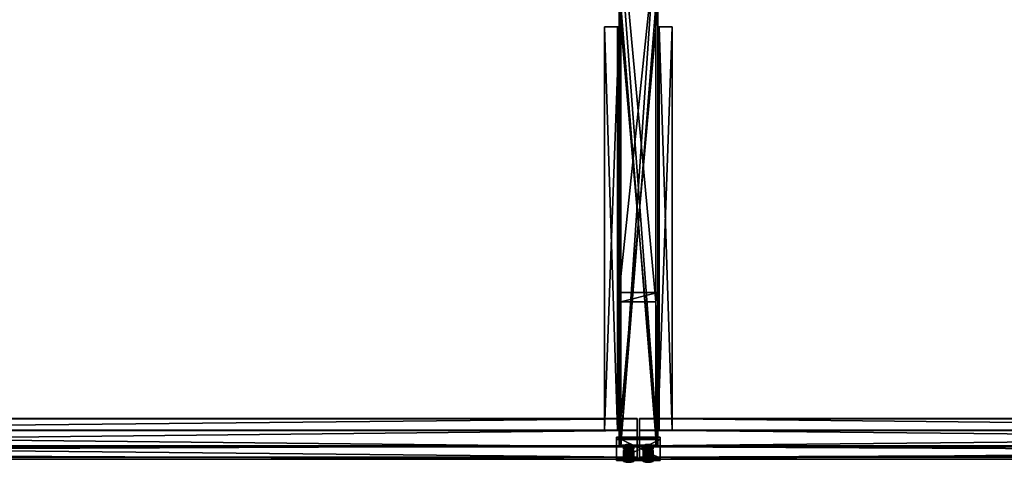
# Model space of a CAD drawing. Header units: millimetres. Extents: x -333 to 67333, y -930 to 39730.
# Tile 317 of 656: x 21022 to 23056, y -929 to -15. Entities that reach past the tile are written whole.
import ezdxf

# ---------------------------------------------------------------- set-up
doc = ezdxf.new("R2010")
doc.units = ezdxf.units.MM
for name, color, linetype in [('3', 7, 'Continuous'), ('9', 7, 'Continuous'), ('95', 7, 'Continuous')]:
    doc.layers.add(name, color=color, linetype=linetype)

msp = doc.modelspace()

# ---------------------------------------------------------------- meshes
at = {"layer": '3', "color": 91}
mesh = msp.add_polyface(dxfattribs=at)
corners = [(22260, -578.5, 3110), (22340, -578.5, 3110), (22340, 185.6, 3272.4), (22260, 185.6, 3272.4), (22260, -894.8, 3110), (22260, 169, 3350.7), (22260, -897.7, 3123.9), (22340, -897.7, 3123.9), (22340, 169, 3350.7), (22336, 184.8, 3276.3), (22264, 184.8, 3276.3), (22264, 169.8, 3346.8), (22336, 169.8, 3346.8), (22264, -896.9, 3120), (22336, -896.9, 3120), (22264, -597.8, 3110), (22264, -894.8, 3110), (22336, -597.8, 3110), (22336, -894.8, 3110), (22340, -894.8, 3110)]
mesh.append_faces([[corners[k] for k in face] for face in [(0, 2, 3, 3), (4, 5, 6, 6), (5, 0, 3, 3), (7, 5, 8, 8), (13, 12, 11, 11), (15, 11, 10, 10), (13, 15, 16, 16), (17, 10, 9, 9), (18, 12, 14, 14), (12, 17, 9, 9), (6, 16, 4, 4), (1, 8, 2, 2), (7, 1, 19, 19), (1, 18, 19, 19), (15, 4, 16, 16)]], dxfattribs={"vtx0": -1, "color": 91})
mesh.append_faces([[corners[k] for k in face] for face in [(2, 9, 3, 3), (9, 8, 12, 12), (12, 8, 11, 11), (3, 10, 5, 5), (10, 3, 9, 9), (5, 11, 8, 8), (11, 15, 13, 13), (7, 14, 6, 6), (8, 1, 7, 7), (18, 1, 17, 17), (17, 1, 15, 15), (4, 15, 0, 0), (0, 15, 1, 1)]], dxfattribs={"vtx0": -1, "vtx1": -1, "color": 91})
mesh.append_faces([[corners[k] for k in face] for face in [(5, 4, 0, 0), (9, 2, 8, 8), (5, 10, 11, 11), (12, 18, 17, 17), (14, 7, 19, 19), (6, 14, 13, 13), (6, 13, 16, 16)]], dxfattribs={"vtx0": -1, "vtx2": -1, "vtx3": -1, "color": 91})
mesh.append_faces([[corners[k] for k in face] for face in [(18, 14, 19, 19)]], dxfattribs={"vtx1": -1, "color": 91})
mesh.append_faces([[corners[k] for k in face] for face in [(0, 1, 2, 2), (7, 6, 5, 5), (13, 14, 12, 12), (17, 15, 10, 10)]], dxfattribs={"vtx2": -1, "vtx3": -1, "color": 91})
mesh = msp.add_polyface(dxfattribs=at)
corners = [(22264, 15.3, 3034), (22336, 15.3, 3034), (22336, -878.6, 3034), (22264, -878.6, 3034), (22336, 15.3, 3106), (22336, -893.9, 3106), (22264, 15.3, 3106), (22264, -893.9, 3106), (22260, 15.3, 3030), (22260, 15.3, 3110), (22260, -894.8, 3110), (22260, -877.8, 3030), (22340, 15.3, 3110), (22340, -894.8, 3110), (22340, 15.3, 3030), (22340, -877.8, 3030)]
mesh.append_faces([[corners[k] for k in face] for face in [(0, 2, 3, 3), (1, 5, 2, 2), (4, 7, 5, 5), (6, 3, 7, 7), (8, 10, 11, 11), (9, 13, 10, 10), (12, 15, 13, 13), (14, 11, 15, 15)]], dxfattribs={"vtx0": -1, "color": 91})
mesh.append_faces([[corners[k] for k in face] for face in [(9, 6, 12, 12), (6, 8, 0, 0), (0, 8, 1, 1), (12, 4, 14, 14), (4, 12, 6, 6), (14, 1, 8, 8), (11, 3, 15, 15), (3, 10, 7, 7), (7, 10, 5, 5), (15, 2, 13, 13), (2, 15, 3, 3), (13, 5, 10, 10)]], dxfattribs={"vtx0": -1, "vtx1": -1, "color": 91})
mesh.append_faces([[corners[k] for k in face] for face in [(6, 9, 8, 8), (14, 4, 1, 1), (3, 11, 10, 10), (13, 2, 5, 5)]], dxfattribs={"vtx0": -1, "vtx2": -1, "vtx3": -1, "color": 91})
mesh.append_faces([[corners[k] for k in face] for face in [(0, 1, 2, 2), (1, 4, 5, 5), (4, 6, 7, 7), (6, 0, 3, 3), (8, 9, 10, 10), (9, 12, 13, 13), (12, 14, 15, 15), (14, 8, 11, 11)]], dxfattribs={"vtx2": -1, "vtx3": -1, "color": 91})
mesh = msp.add_polyface(dxfattribs=at)
corners = [(22255, -877.8, 3030), (22345, -877.8, 3030), (22345, -920.6, 3231.5), (22255, -920.6, 3231.5), (22345, -882.6, 3029), (22345, -925.5, 3230.5), (22255, -882.6, 3029), (22255, -925.5, 3230.5)]
mesh.append_faces([[corners[k] for k in face] for face in [(0, 2, 3, 3), (1, 5, 2, 2), (4, 7, 5, 5), (6, 3, 7, 7), (1, 6, 4, 4), (3, 5, 7, 7)]], dxfattribs={"vtx0": -1, "color": 91})
mesh.append_faces([[corners[k] for k in face] for face in [(0, 1, 2, 2), (1, 4, 5, 5), (4, 6, 7, 7), (6, 0, 3, 3), (1, 0, 6, 6), (3, 2, 5, 5)]], dxfattribs={"vtx2": -1, "vtx3": -1, "color": 91})
at = {"layer": '9', "color": 243}
mesh = msp.add_polyface(dxfattribs=at)
corners = [(22260, -862.8, 3030), (22260, -862.8, 3060), (22260, -29.7, 3060), (22260, -29.7, 3030), (22257, -862.8, 3060), (22257, -29.7, 3060), (22257, -862.8, 3033), (22257, -29.7, 3033), (22230, -862.8, 3033), (22230, -29.7, 3033), (22230, -862.8, 3030), (22230, -29.7, 3030)]
mesh.append_faces([[corners[k] for k in face] for face in [(0, 2, 3, 3), (1, 5, 2, 2), (4, 7, 5, 5), (6, 9, 7, 7), (8, 11, 9, 9), (10, 3, 11, 11), (0, 4, 1, 1), (8, 0, 10, 10), (7, 2, 5, 5)]], dxfattribs={"vtx0": -1, "color": 243})
mesh.append_faces([[corners[k] for k in face] for face in [(4, 0, 6, 6), (6, 0, 8, 8), (3, 7, 11, 11)]], dxfattribs={"vtx0": -1, "vtx1": -1, "color": 243})
mesh.append_faces([[corners[k] for k in face] for face in [(7, 3, 2, 2)]], dxfattribs={"vtx0": -1, "vtx2": -1, "vtx3": -1, "color": 243})
mesh.append_faces([[corners[k] for k in face] for face in [(9, 11, 7, 7)]], dxfattribs={"vtx1": -1, "color": 243})
mesh.append_faces([[corners[k] for k in face] for face in [(0, 1, 2, 2), (1, 4, 5, 5), (4, 6, 7, 7), (6, 8, 9, 9), (8, 10, 11, 11), (10, 0, 3, 3)]], dxfattribs={"vtx2": -1, "vtx3": -1, "color": 243})
mesh = msp.add_polyface(dxfattribs=at)
corners = [(22340, -29.7, 3030), (22340, -29.7, 3060), (22340, -862.8, 3060), (22340, -862.8, 3030), (22343, -29.7, 3060), (22343, -862.8, 3060), (22343, -29.7, 3033), (22343, -862.8, 3033), (22370, -29.7, 3033), (22370, -862.8, 3033), (22370, -29.7, 3030), (22370, -862.8, 3030)]
mesh.append_faces([[corners[k] for k in face] for face in [(0, 2, 3, 3), (1, 5, 2, 2), (4, 7, 5, 5), (6, 9, 7, 7), (8, 11, 9, 9), (10, 3, 11, 11), (0, 4, 1, 1), (8, 0, 10, 10), (7, 2, 5, 5)]], dxfattribs={"vtx0": -1, "color": 243})
mesh.append_faces([[corners[k] for k in face] for face in [(4, 0, 6, 6), (6, 0, 8, 8), (3, 7, 11, 11)]], dxfattribs={"vtx0": -1, "vtx1": -1, "color": 243})
mesh.append_faces([[corners[k] for k in face] for face in [(7, 3, 2, 2)]], dxfattribs={"vtx0": -1, "vtx2": -1, "vtx3": -1, "color": 243})
mesh.append_faces([[corners[k] for k in face] for face in [(9, 11, 7, 7)]], dxfattribs={"vtx1": -1, "color": 243})
mesh.append_faces([[corners[k] for k in face] for face in [(0, 1, 2, 2), (1, 4, 5, 5), (4, 6, 7, 7), (6, 8, 9, 9), (8, 10, 11, 11), (10, 0, 3, 3)]], dxfattribs={"vtx2": -1, "vtx3": -1, "color": 243})
mesh = msp.add_polyface(dxfattribs=at)
corners = [(22297.5, -922.7, 3241.3), (22297.5, -897.7, 3123.9), (16702.5, -897.7, 3123.9), (16702.5, -922.7, 3241.3), (22297.5, -839, 3136.4), (16702.5, -839, 3136.4), (22297.5, -839.7, 3139.3), (16702.5, -839.7, 3139.3), (22297.5, -895.4, 3127.5), (16702.5, -895.4, 3127.5), (22297.5, -919.1, 3239), (16702.5, -919.1, 3239), (22297.5, -863.4, 3250.9), (16702.5, -863.4, 3250.9), (22297.5, -864, 3253.8), (16702.5, -864, 3253.8)]
mesh.append_faces([[corners[k] for k in face] for face in [(0, 2, 3, 3), (1, 5, 2, 2), (4, 7, 5, 5), (6, 9, 7, 7), (8, 11, 9, 9), (10, 13, 11, 11), (12, 15, 13, 13), (14, 3, 15, 15), (4, 8, 6, 6), (12, 0, 14, 14), (7, 2, 5, 5), (3, 13, 15, 15)]], dxfattribs={"vtx0": -1, "color": 243})
mesh.append_faces([[corners[k] for k in face] for face in [(1, 8, 4, 4), (8, 0, 10, 10), (10, 0, 12, 12), (2, 11, 3, 3), (11, 2, 9, 9), (9, 2, 7, 7), (13, 3, 11, 11)]], dxfattribs={"vtx0": -1, "vtx1": -1, "color": 243})
mesh.append_faces([[corners[k] for k in face] for face in [(8, 1, 0, 0)]], dxfattribs={"vtx0": -1, "vtx2": -1, "vtx3": -1, "color": 243})
mesh.append_faces([[corners[k] for k in face] for face in [(0, 1, 2, 2), (1, 4, 5, 5), (4, 6, 7, 7), (6, 8, 9, 9), (8, 10, 11, 11), (10, 12, 13, 13), (12, 14, 15, 15), (14, 0, 3, 3)]], dxfattribs={"vtx2": -1, "vtx3": -1, "color": 243})
mesh = msp.add_polyface(dxfattribs=at)
corners = [(27897.5, -922.7, 3241.3), (27897.5, -897.7, 3123.9), (22302.5, -897.7, 3123.9), (22302.5, -922.7, 3241.3), (27897.5, -839, 3136.4), (22302.5, -839, 3136.4), (27897.5, -839.7, 3139.3), (22302.5, -839.7, 3139.3), (27897.5, -895.4, 3127.5), (22302.5, -895.4, 3127.5), (27897.5, -919.1, 3239), (22302.5, -919.1, 3239), (27897.5, -863.4, 3250.9), (22302.5, -863.4, 3250.9), (27897.5, -864, 3253.8), (22302.5, -864, 3253.8)]
mesh.append_faces([[corners[k] for k in face] for face in [(0, 2, 3, 3), (1, 5, 2, 2), (4, 7, 5, 5), (6, 9, 7, 7), (8, 11, 9, 9), (10, 13, 11, 11), (12, 15, 13, 13), (14, 3, 15, 15), (12, 0, 14, 14), (1, 6, 4, 4), (7, 2, 5, 5)]], dxfattribs={"vtx0": -1, "color": 243})
mesh.append_faces([[corners[k] for k in face] for face in [(0, 8, 1, 1), (8, 0, 10, 10), (10, 0, 12, 12), (6, 1, 8, 8), (3, 11, 15, 15), (11, 2, 9, 9), (9, 2, 7, 7)]], dxfattribs={"vtx0": -1, "vtx1": -1, "color": 243})
mesh.append_faces([[corners[k] for k in face] for face in [(11, 3, 2, 2)]], dxfattribs={"vtx0": -1, "vtx2": -1, "vtx3": -1, "color": 243})
mesh.append_faces([[corners[k] for k in face] for face in [(13, 15, 11, 11)]], dxfattribs={"vtx1": -1, "color": 243})
mesh.append_faces([[corners[k] for k in face] for face in [(0, 1, 2, 2), (1, 4, 5, 5), (4, 6, 7, 7), (6, 8, 9, 9), (8, 10, 11, 11), (10, 12, 13, 13), (12, 14, 15, 15), (14, 0, 3, 3)]], dxfattribs={"vtx2": -1, "vtx3": -1, "color": 243})
at = {"layer": '95', "color": 20}
mesh = msp.add_polyface(dxfattribs=at)
corners = [(22286, -912.5, 3207.7), (22285.2, -911.8, 3204.8), (22285.2, -919.7, 3203.1), (22286, -920.3, 3206), (22283, -911.4, 3202.6), (22283, -919.2, 3201), (22280, -911.2, 3201.8), (22280, -919, 3200.2), (22277, -911.4, 3202.6), (22277, -919.2, 3201), (22274.8, -911.8, 3204.8), (22274.8, -919.7, 3203.1), (22274, -912.5, 3207.7), (22274, -920.3, 3206), (22274.8, -913.1, 3210.6), (22274.8, -920.9, 3209), (22277, -913.5, 3212.8), (22277, -921.4, 3211.1), (22280, -913.7, 3213.6), (22280, -921.5, 3211.9), (22283, -913.5, 3212.8), (22283, -921.4, 3211.1), (22285.2, -913.1, 3210.6), (22285.2, -920.9, 3209), (22290.4, -920.3, 3206), (22285.2, -918.4, 3197.2), (22285.2, -925.8, 3195.7), (22290.4, -927.6, 3204.5), (22274.8, -918.4, 3197.2), (22274.8, -925.8, 3195.7), (22269.6, -920.3, 3206), (22269.6, -927.6, 3204.5), (22274.8, -922.2, 3214.8), (22274.8, -929.5, 3213.3), (22285.2, -922.2, 3214.8), (22285.2, -929.5, 3213.3), (22290.4, -905.1, 3209.3), (22285.2, -903.3, 3200.5), (22285.2, -910.6, 3198.9), (22290.4, -912.5, 3207.7), (22274.8, -903.3, 3200.5), (22274.8, -910.6, 3198.9), (22269.6, -905.1, 3209.3), (22269.6, -912.5, 3207.7), (22274.8, -907, 3218.1), (22274.8, -914.3, 3216.5), (22285.2, -907, 3218.1), (22285.2, -914.3, 3216.5), (22286, -902.1, 3158.8), (22285.2, -901.4, 3155.9), (22285.2, -909.3, 3154.2), (22286, -909.9, 3157.1), (22283, -901, 3153.7), (22283, -908.8, 3152.1), (22280, -900.8, 3152.9), (22280, -908.6, 3151.3), (22277, -901, 3153.7), (22277, -908.8, 3152.1), (22274.8, -901.4, 3155.9), (22274.8, -909.3, 3154.2), (22274, -902.1, 3158.8), (22274, -909.9, 3157.1), (22274.8, -902.7, 3161.7), (22274.8, -910.5, 3160.1), (22277, -903.2, 3163.9), (22277, -911, 3162.2), (22280, -903.3, 3164.7), (22280, -911.1, 3163), (22283, -903.2, 3163.9), (22283, -911, 3162.2), (22285.2, -902.7, 3161.7), (22285.2, -910.5, 3160.1), (22290.4, -909.9, 3157.1), (22285.2, -908, 3148.3), (22285.2, -915.4, 3146.8), (22290.4, -917.2, 3155.6), (22274.8, -908, 3148.3), (22274.8, -915.4, 3146.8), (22269.6, -909.9, 3157.1), (22269.6, -917.2, 3155.6), (22274.8, -911.8, 3165.9), (22274.8, -919.1, 3164.4), (22285.2, -911.8, 3165.9), (22285.2, -919.1, 3164.4), (22290.4, -894.7, 3160.4), (22285.2, -892.9, 3151.6), (22285.2, -900.2, 3150), (22290.4, -902.1, 3158.8), (22274.8, -892.9, 3151.6), (22274.8, -900.2, 3150), (22269.6, -894.7, 3160.4), (22269.6, -902.1, 3158.8), (22274.8, -896.6, 3169.2), (22274.8, -903.9, 3167.6), (22285.2, -896.6, 3169.2), (22285.2, -903.9, 3167.6)]
mesh.append_faces([[corners[k] for k in face] for face in [(0, 2, 3, 3), (1, 5, 2, 2), (4, 7, 5, 5), (6, 9, 7, 7), (8, 11, 9, 9), (10, 13, 11, 11), (12, 15, 13, 13), (14, 17, 15, 15), (16, 19, 17, 17), (18, 21, 19, 19), (20, 23, 21, 21), (22, 3, 23, 23), (4, 8, 6, 6), (16, 20, 18, 18), (23, 19, 21, 21), (9, 5, 7, 7), (24, 26, 27, 27), (25, 29, 26, 26), (28, 31, 29, 29), (30, 33, 31, 31), (32, 35, 33, 33), (34, 27, 35, 35), (25, 30, 28, 28), (32, 24, 34, 34), (27, 33, 35, 35), (31, 26, 29, 29), (36, 38, 39, 39), (37, 41, 38, 38), (40, 43, 41, 41), (42, 45, 43, 43), (44, 47, 45, 45), (46, 39, 47, 47), (37, 42, 40, 40), (44, 36, 46, 46), (39, 45, 47, 47), (43, 38, 41, 41), (48, 50, 51, 51), (49, 53, 50, 50), (52, 55, 53, 53), (54, 57, 55, 55), (56, 59, 57, 57), (58, 61, 59, 59), (60, 63, 61, 61), (62, 65, 63, 63), (64, 67, 65, 65), (66, 69, 67, 67), (68, 71, 69, 69), (70, 51, 71, 71), (52, 56, 54, 54), (64, 68, 66, 66), (69, 65, 67, 67), (57, 53, 55, 55), (72, 74, 75, 75), (73, 77, 74, 74), (76, 79, 77, 77), (78, 81, 79, 79), (80, 83, 81, 81), (82, 75, 83, 83), (73, 78, 76, 76), (80, 72, 82, 82), (75, 81, 83, 83), (79, 74, 77, 77), (84, 86, 87, 87), (85, 89, 86, 86), (88, 91, 89, 89), (90, 93, 91, 91), (92, 95, 93, 93), (94, 87, 95, 95), (85, 90, 88, 88), (92, 84, 94, 94), (87, 93, 95, 95), (91, 86, 89, 89)]], dxfattribs={"vtx0": -1, "color": 20})
mesh.append_faces([[corners[k] for k in face] for face in [(8, 4, 10, 10), (10, 1, 12, 12), (12, 0, 14, 14), (14, 22, 16, 16), (19, 23, 17, 17), (17, 23, 15, 15), (15, 3, 13, 13), (13, 2, 11, 11), (11, 5, 9, 9), (30, 24, 32, 32), (33, 27, 31, 31), (42, 36, 44, 44), (45, 39, 43, 43), (56, 52, 58, 58), (58, 49, 60, 60), (60, 48, 62, 62), (62, 70, 64, 64), (65, 71, 63, 63), (63, 51, 61, 61), (61, 50, 59, 59), (59, 53, 57, 57), (78, 72, 80, 80), (81, 75, 79, 79), (90, 84, 92, 92), (93, 87, 91, 91)]], dxfattribs={"vtx0": -1, "vtx1": -1, "color": 20})
mesh.append_faces([[corners[k] for k in face] for face in [(10, 4, 1, 1), (12, 1, 0, 0), (14, 0, 22, 22), (16, 22, 20, 20), (15, 23, 3, 3), (13, 3, 2, 2), (11, 2, 5, 5), (30, 25, 24, 24), (31, 27, 26, 26), (42, 37, 36, 36), (43, 39, 38, 38), (58, 52, 49, 49), (60, 49, 48, 48), (62, 48, 70, 70), (64, 70, 68, 68), (65, 69, 71, 71), (63, 71, 51, 51), (61, 51, 50, 50), (59, 50, 53, 53), (78, 73, 72, 72), (79, 75, 74, 74), (90, 85, 84, 84), (91, 87, 86, 86)]], dxfattribs={"vtx0": -1, "vtx2": -1, "vtx3": -1, "color": 20})
mesh.append_faces([[corners[k] for k in face] for face in [(0, 1, 2, 2), (1, 4, 5, 5), (4, 6, 7, 7), (6, 8, 9, 9), (8, 10, 11, 11), (10, 12, 13, 13), (12, 14, 15, 15), (14, 16, 17, 17), (16, 18, 19, 19), (18, 20, 21, 21), (20, 22, 23, 23), (22, 0, 3, 3), (24, 25, 26, 26), (25, 28, 29, 29), (28, 30, 31, 31), (30, 32, 33, 33), (32, 34, 35, 35), (34, 24, 27, 27), (36, 37, 38, 38), (37, 40, 41, 41), (40, 42, 43, 43), (42, 44, 45, 45), (44, 46, 47, 47), (46, 36, 39, 39), (48, 49, 50, 50), (49, 52, 53, 53), (52, 54, 55, 55), (54, 56, 57, 57), (56, 58, 59, 59), (58, 60, 61, 61), (60, 62, 63, 63), (62, 64, 65, 65), (64, 66, 67, 67), (66, 68, 69, 69), (68, 70, 71, 71), (70, 48, 51, 51), (72, 73, 74, 74), (73, 76, 77, 77), (76, 78, 79, 79), (78, 80, 81, 81), (80, 82, 83, 83), (82, 72, 75, 75), (84, 85, 86, 86), (85, 88, 89, 89), (88, 90, 91, 91), (90, 92, 93, 93), (92, 94, 95, 95), (94, 84, 87, 87)]], dxfattribs={"vtx2": -1, "vtx3": -1, "color": 20})
mesh = msp.add_polyface(dxfattribs=at)
corners = [(22326, -912.5, 3207.7), (22325.2, -911.8, 3204.8), (22325.2, -919.7, 3203.1), (22326, -920.3, 3206), (22323, -911.4, 3202.6), (22323, -919.2, 3201), (22320, -911.2, 3201.8), (22320, -919, 3200.2), (22317, -911.4, 3202.6), (22317, -919.2, 3201), (22314.8, -911.8, 3204.8), (22314.8, -919.7, 3203.1), (22314, -912.5, 3207.7), (22314, -920.3, 3206), (22314.8, -913.1, 3210.6), (22314.8, -920.9, 3209), (22317, -913.5, 3212.8), (22317, -921.4, 3211.1), (22320, -913.7, 3213.6), (22320, -921.5, 3211.9), (22323, -913.5, 3212.8), (22323, -921.4, 3211.1), (22325.2, -913.1, 3210.6), (22325.2, -920.9, 3209), (22330.4, -920.3, 3206), (22325.2, -918.4, 3197.2), (22325.2, -925.8, 3195.7), (22330.4, -927.6, 3204.5), (22314.8, -918.4, 3197.2), (22314.8, -925.8, 3195.7), (22309.6, -920.3, 3206), (22309.6, -927.6, 3204.5), (22314.8, -922.2, 3214.8), (22314.8, -929.5, 3213.3), (22325.2, -922.2, 3214.8), (22325.2, -929.5, 3213.3), (22330.4, -905.1, 3209.3), (22325.2, -903.3, 3200.5), (22325.2, -910.6, 3198.9), (22330.4, -912.5, 3207.7), (22314.8, -903.3, 3200.5), (22314.8, -910.6, 3198.9), (22309.6, -905.1, 3209.3), (22309.6, -912.5, 3207.7), (22314.8, -907, 3218.1), (22314.8, -914.3, 3216.5), (22325.2, -907, 3218.1), (22325.2, -914.3, 3216.5), (22326, -902.1, 3158.8), (22325.2, -901.4, 3155.9), (22325.2, -909.3, 3154.2), (22326, -909.9, 3157.1), (22323, -901, 3153.7), (22323, -908.8, 3152.1), (22320, -900.8, 3152.9), (22320, -908.6, 3151.3), (22317, -901, 3153.7), (22317, -908.8, 3152.1), (22314.8, -901.4, 3155.9), (22314.8, -909.3, 3154.2), (22314, -902.1, 3158.8), (22314, -909.9, 3157.1), (22314.8, -902.7, 3161.7), (22314.8, -910.5, 3160.1), (22317, -903.2, 3163.9), (22317, -911, 3162.2), (22320, -903.3, 3164.7), (22320, -911.1, 3163), (22323, -903.2, 3163.9), (22323, -911, 3162.2), (22325.2, -902.7, 3161.7), (22325.2, -910.5, 3160.1), (22330.4, -909.9, 3157.1), (22325.2, -908, 3148.3), (22325.2, -915.4, 3146.8), (22330.4, -917.2, 3155.6), (22314.8, -908, 3148.3), (22314.8, -915.4, 3146.8), (22309.6, -909.9, 3157.1), (22309.6, -917.2, 3155.6), (22314.8, -911.8, 3165.9), (22314.8, -919.1, 3164.4), (22325.2, -911.8, 3165.9), (22325.2, -919.1, 3164.4), (22330.4, -894.7, 3160.4), (22325.2, -892.9, 3151.6), (22325.2, -900.2, 3150), (22330.4, -902.1, 3158.8), (22314.8, -892.9, 3151.6), (22314.8, -900.2, 3150), (22309.6, -894.7, 3160.4), (22309.6, -902.1, 3158.8), (22314.8, -896.6, 3169.2), (22314.8, -903.9, 3167.6), (22325.2, -896.6, 3169.2), (22325.2, -903.9, 3167.6)]
mesh.append_faces([[corners[k] for k in face] for face in [(0, 2, 3, 3), (1, 5, 2, 2), (4, 7, 5, 5), (6, 9, 7, 7), (8, 11, 9, 9), (10, 13, 11, 11), (12, 15, 13, 13), (14, 17, 15, 15), (16, 19, 17, 17), (18, 21, 19, 19), (20, 23, 21, 21), (22, 3, 23, 23), (4, 8, 6, 6), (16, 20, 18, 18), (21, 17, 19, 19), (9, 5, 7, 7), (24, 26, 27, 27), (25, 29, 26, 26), (28, 31, 29, 29), (30, 33, 31, 31), (32, 35, 33, 33), (34, 27, 35, 35), (25, 30, 28, 28), (32, 24, 34, 34), (27, 33, 35, 35), (31, 26, 29, 29), (36, 38, 39, 39), (37, 41, 38, 38), (40, 43, 41, 41), (42, 45, 43, 43), (44, 47, 45, 45), (46, 39, 47, 47), (37, 42, 40, 40), (44, 36, 46, 46), (39, 45, 47, 47), (43, 38, 41, 41), (48, 50, 51, 51), (49, 53, 50, 50), (52, 55, 53, 53), (54, 57, 55, 55), (56, 59, 57, 57), (58, 61, 59, 59), (60, 63, 61, 61), (62, 65, 63, 63), (64, 67, 65, 65), (66, 69, 67, 67), (68, 71, 69, 69), (70, 51, 71, 71), (52, 56, 54, 54), (64, 68, 66, 66), (69, 65, 67, 67), (57, 53, 55, 55), (72, 74, 75, 75), (73, 77, 74, 74), (76, 79, 77, 77), (78, 81, 79, 79), (80, 83, 81, 81), (82, 75, 83, 83), (73, 78, 76, 76), (80, 72, 82, 82), (75, 81, 83, 83), (79, 74, 77, 77), (84, 86, 87, 87), (85, 89, 86, 86), (88, 91, 89, 89), (90, 93, 91, 91), (92, 95, 93, 93), (94, 87, 95, 95), (85, 90, 88, 88), (92, 84, 94, 94), (87, 93, 95, 95), (91, 86, 89, 89)]], dxfattribs={"vtx0": -1, "color": 20})
mesh.append_faces([[corners[k] for k in face] for face in [(8, 4, 10, 10), (10, 1, 12, 12), (12, 0, 14, 14), (14, 22, 16, 16), (17, 23, 15, 15), (15, 3, 13, 13), (13, 2, 11, 11), (11, 5, 9, 9), (30, 24, 32, 32), (33, 26, 31, 31), (42, 36, 44, 44), (45, 39, 43, 43), (56, 52, 58, 58), (58, 49, 60, 60), (60, 48, 62, 62), (62, 70, 64, 64), (65, 71, 63, 63), (63, 51, 61, 61), (61, 50, 59, 59), (59, 53, 57, 57), (78, 72, 80, 80), (81, 75, 79, 79), (90, 84, 92, 92), (93, 87, 91, 91)]], dxfattribs={"vtx0": -1, "vtx1": -1, "color": 20})
mesh.append_faces([[corners[k] for k in face] for face in [(10, 4, 1, 1), (12, 1, 0, 0), (14, 0, 22, 22), (16, 22, 20, 20), (17, 21, 23, 23), (15, 23, 3, 3), (13, 3, 2, 2), (11, 2, 5, 5), (30, 25, 24, 24), (33, 27, 26, 26), (42, 37, 36, 36), (43, 39, 38, 38), (58, 52, 49, 49), (60, 49, 48, 48), (62, 48, 70, 70), (64, 70, 68, 68), (65, 69, 71, 71), (63, 71, 51, 51), (61, 51, 50, 50), (59, 50, 53, 53), (78, 73, 72, 72), (79, 75, 74, 74), (90, 85, 84, 84), (91, 87, 86, 86)]], dxfattribs={"vtx0": -1, "vtx2": -1, "vtx3": -1, "color": 20})
mesh.append_faces([[corners[k] for k in face] for face in [(0, 1, 2, 2), (1, 4, 5, 5), (4, 6, 7, 7), (6, 8, 9, 9), (8, 10, 11, 11), (10, 12, 13, 13), (12, 14, 15, 15), (14, 16, 17, 17), (16, 18, 19, 19), (18, 20, 21, 21), (20, 22, 23, 23), (22, 0, 3, 3), (24, 25, 26, 26), (25, 28, 29, 29), (28, 30, 31, 31), (30, 32, 33, 33), (32, 34, 35, 35), (34, 24, 27, 27), (36, 37, 38, 38), (37, 40, 41, 41), (40, 42, 43, 43), (42, 44, 45, 45), (44, 46, 47, 47), (46, 36, 39, 39), (48, 49, 50, 50), (49, 52, 53, 53), (52, 54, 55, 55), (54, 56, 57, 57), (56, 58, 59, 59), (58, 60, 61, 61), (60, 62, 63, 63), (62, 64, 65, 65), (64, 66, 67, 67), (66, 68, 69, 69), (68, 70, 71, 71), (70, 48, 51, 51), (72, 73, 74, 74), (73, 76, 77, 77), (76, 78, 79, 79), (78, 80, 81, 81), (80, 82, 83, 83), (82, 72, 75, 75), (84, 85, 86, 86), (85, 88, 89, 89), (88, 90, 91, 91), (90, 92, 93, 93), (92, 94, 95, 95), (94, 84, 87, 87)]], dxfattribs={"vtx2": -1, "vtx3": -1, "color": 20})

doc.saveas('drawing.dxf')
